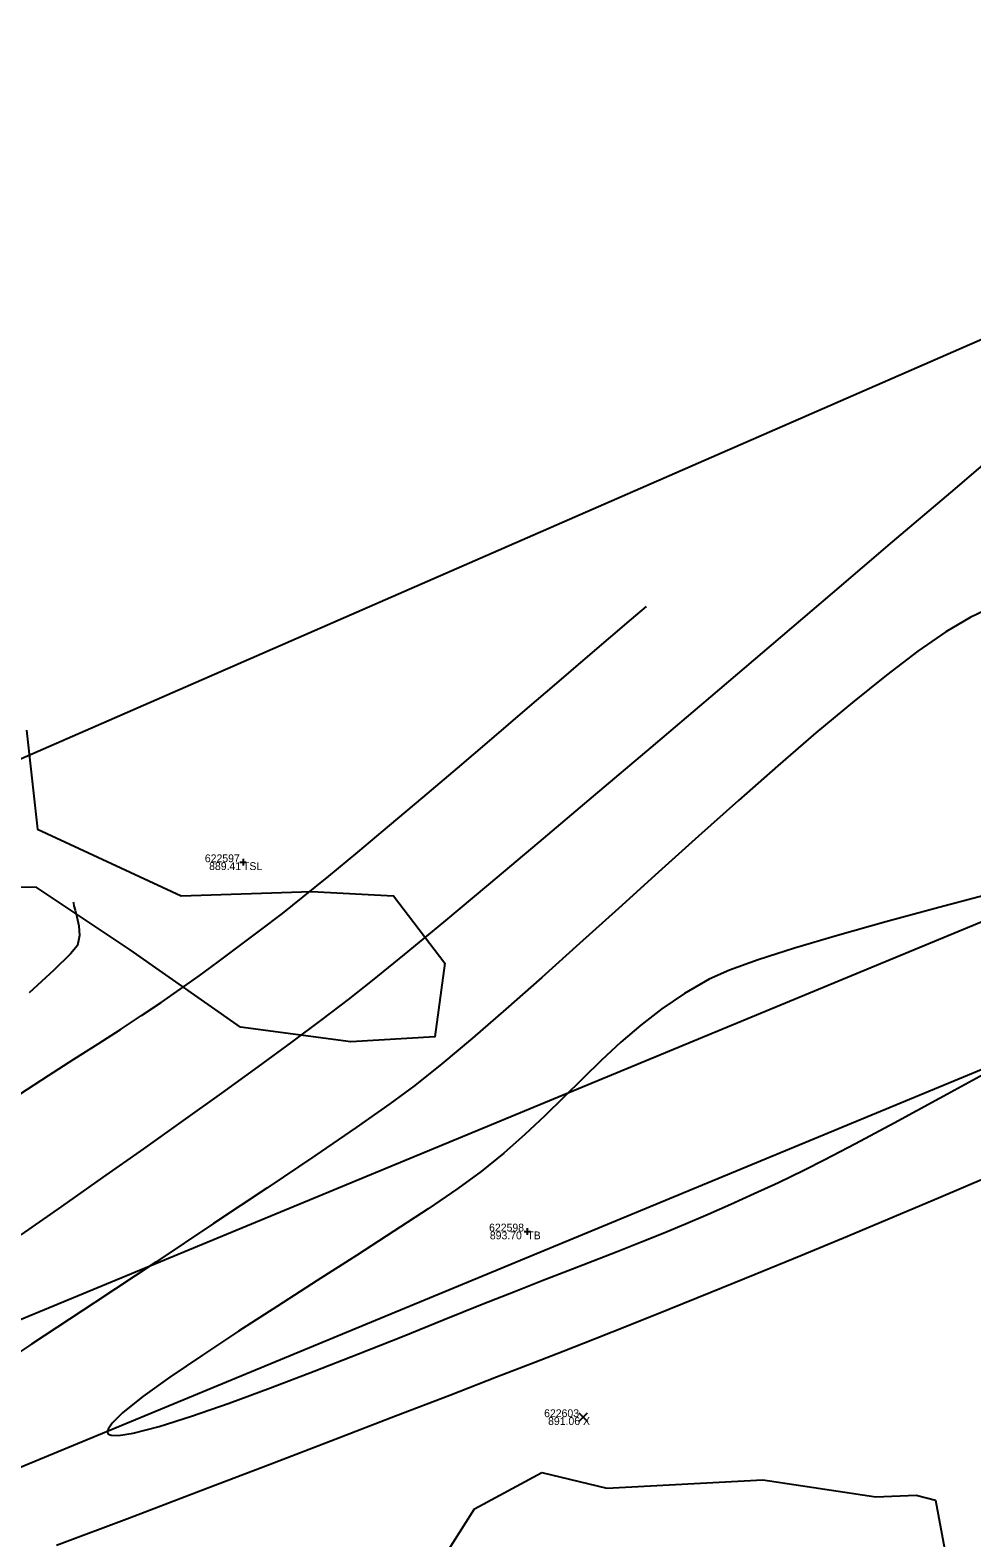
# Model space of a CAD drawing. Extents: x 1957117 to 1971063, y 701601 to 715861.
# Drawn here: x 1966516.4 to 1966558.5, y 709528.3 to 709595.7 of the extents above; entities that cross this region are included whole.
import ezdxf

# ---------------------------------------------------------------- set-up
doc = ezdxf.new("R2010")
doc.units = 0
for name, color, linetype in [('AP_X_Lights', 7, 'Continuous'), ('DT_X_Contour_Major', 7, 'Continuous'), ('DT_X_Contour_Minor', 7, 'Continuous'), ('DT_X_TIN_Hull', 7, 'Continuous'), ('PV_P_Drive', 7, 'Continuous'), ('PV_P_Shoulder', 7, 'Continuous'), ('RS_Raster1', 7, 'Continuous'), ('RW_X_Esmt_RR', 7, 'Continuous'), ('SC_Scratch1', 7, 'Continuous'), ('SC_Shading5', 7, 'Continuous'), ('VG_X_Tree_Line_Rt', 7, 'Continuous')]:
    doc.layers.add(name, color=color, linetype=linetype)

msp = doc.modelspace()

# ---------------------------------------------------------------- linework, layer by layer
at = {"layer": 'AP_X_Lights'}
for p, q in [((1966540.944, 709533.468), (1966541.332, 709533.858)), ((1966540.944, 709533.858), (1966541.332, 709533.468))]:
    msp.add_line(p, q, dxfattribs=at)
at = {"layer": 'DT_X_Contour_Major'}
for points in [[(1966515.947, 709548.113), (1966517.243, 709548.945), (1966518.376, 709549.669), (1966519.463, 709550.363), (1966520.461, 709551.009), (1966521.39, 709551.623), (1966522.27, 709552.218), (1966523.123, 709552.809), (1966523.969, 709553.41), (1966524.828, 709554.035), (1966525.722, 709554.699), (1966526.67, 709555.416), (1966527.694, 709556.199), (1966528.63, 709556.937), (1966529.767, 709557.861), (1966531.065, 709558.935), (1966532.483, 709560.122), (1966533.981, 709561.387), (1966535.518, 709562.692), (1966537.054, 709564.003), (1966538.549, 709565.281), (1966539.961, 709566.492), (1966541.25, 709567.599), (1966542.377, 709568.565), (1966543.299, 709569.355), (1966543.978, 709569.931)], [(1966515.947, 709548.113), (1966517.243, 709548.945), (1966518.376, 709549.669), (1966519.463, 709550.363), (1966520.461, 709551.009), (1966521.39, 709551.623), (1966522.27, 709552.218), (1966523.123, 709552.809), (1966523.969, 709553.41), (1966524.828, 709554.035), (1966525.722, 709554.699), (1966526.67, 709555.416), (1966527.694, 709556.199), (1966528.63, 709556.937), (1966529.767, 709557.861), (1966531.065, 709558.935), (1966532.483, 709560.122), (1966533.981, 709561.387), (1966535.518, 709562.692), (1966537.054, 709564.003), (1966538.549, 709565.281), (1966539.961, 709566.492), (1966541.25, 709567.599), (1966542.377, 709568.565), (1966543.299, 709569.355), (1966543.978, 709569.931)], [(1966518.343, 709556.7), (1966518.349, 709556.647), (1966518.372, 709556.531), (1966518.423, 709556.336), (1966518.506, 709556.043), (1966518.595, 709555.637), (1966518.622, 709555.205), (1966518.535, 709554.764), (1966518.22, 709554.384), (1966517.47, 709553.656), (1966516.373, 709552.649)], [(1966518.343, 709556.7), (1966518.349, 709556.647), (1966518.372, 709556.531), (1966518.423, 709556.336), (1966518.506, 709556.043), (1966518.595, 709555.637), (1966518.622, 709555.205), (1966518.535, 709554.764), (1966518.22, 709554.384), (1966517.47, 709553.656), (1966516.373, 709552.649)]]:
    msp.add_lwpolyline(points, dxfattribs=at)
at = {"layer": 'DT_X_Contour_Minor'}
for points in [[(1966516.007, 709541.815), (1966517.835, 709543.088), (1966519.673, 709544.378), (1966521.495, 709545.665), (1966523.276, 709546.932), (1966524.989, 709548.162), (1966526.61, 709549.336), (1966528.112, 709550.438), (1966529.469, 709551.448), (1966530.657, 709552.35), (1966531.727, 709553.196), (1966533.159, 709554.362), (1966534.907, 709555.808), (1966536.928, 709557.496), (1966539.177, 709559.387), (1966541.61, 709561.442), (1966544.183, 709563.621), (1966546.85, 709565.887), (1966549.568, 709568.2), (1966552.292, 709570.521), (1966554.978, 709572.811), (1966557.581, 709575.031), (1966560.057, 709577.143)], [(1966516.007, 709541.815), (1966517.835, 709543.088), (1966519.673, 709544.378), (1966521.495, 709545.665), (1966523.276, 709546.932), (1966524.989, 709548.162), (1966526.61, 709549.336), (1966528.112, 709550.438), (1966529.469, 709551.448), (1966530.657, 709552.35), (1966531.727, 709553.196), (1966533.159, 709554.362), (1966534.907, 709555.808), (1966536.928, 709557.496), (1966539.177, 709559.387), (1966541.61, 709561.442), (1966544.183, 709563.621), (1966546.85, 709565.887), (1966549.568, 709568.2), (1966552.292, 709570.521), (1966554.978, 709572.811), (1966557.581, 709575.031), (1966560.057, 709577.143)], [(1966559.736, 709570.048), (1966558.443, 709569.434), (1966557.36, 709568.788), (1966556.106, 709567.921), (1966554.706, 709566.86), (1966553.182, 709565.634), (1966551.556, 709564.272), (1966549.853, 709562.802), (1966548.095, 709561.253), (1966546.306, 709559.654), (1966544.508, 709558.034), (1966542.724, 709556.421), (1966540.978, 709554.844), (1966539.293, 709553.331), (1966537.691, 709551.912), (1966536.196, 709550.614), (1966534.831, 709549.468), (1966533.619, 709548.501), (1966532.505, 709547.679), (1966530.998, 709546.62), (1966529.148, 709545.355), (1966527.004, 709543.911), (1966524.616, 709542.318), (1966522.033, 709540.603), (1966519.304, 709538.797), (1966516.479, 709536.927), (1966513.606, 709535.022)], [(1966559.736, 709570.048), (1966558.443, 709569.434), (1966557.36, 709568.788), (1966556.106, 709567.921), (1966554.706, 709566.86), (1966553.182, 709565.634), (1966551.556, 709564.272), (1966549.853, 709562.802), (1966548.095, 709561.253), (1966546.306, 709559.654), (1966544.508, 709558.034), (1966542.724, 709556.421), (1966540.978, 709554.844), (1966539.293, 709553.331), (1966537.691, 709551.912), (1966536.196, 709550.614), (1966534.831, 709549.468), (1966533.619, 709548.501), (1966532.505, 709547.679), (1966530.998, 709546.62), (1966529.148, 709545.355), (1966527.004, 709543.911), (1966524.616, 709542.318), (1966522.033, 709540.603), (1966519.304, 709538.797), (1966516.479, 709536.927), (1966513.606, 709535.022)], [(1966559.581, 709557.127), (1966557.05, 709556.46), (1966554.679, 709555.818), (1966552.513, 709555.209), (1966550.595, 709554.641), (1966548.971, 709554.12), (1966547.684, 709553.653), (1966546.778, 709553.249), (1966545.679, 709552.614), (1966544.666, 709551.927), (1966543.722, 709551.197), (1966542.829, 709550.43), (1966541.97, 709549.634), (1966541.129, 709548.816), (1966540.287, 709547.983), (1966539.429, 709547.143), (1966538.537, 709546.303), (1966537.594, 709545.47), (1966536.582, 709544.651), (1966535.534, 709543.887), (1966534.213, 709542.986), (1966532.682, 709541.978), (1966531.005, 709540.896), (1966529.246, 709539.769), (1966527.469, 709538.631), (1966525.738, 709537.512), (1966524.116, 709536.443), (1966522.668, 709535.455), (1966521.457, 709534.581), (1966520.547, 709533.851), (1966520.079, 709533.392), (1966519.901, 709533.132), (1966519.872, 709533.001), (1966519.886, 709532.95), (1966519.92, 709532.908), (1966520.045, 709532.855), (1966520.368, 709532.844), (1966521.029, 709532.948), (1966522.179, 709533.248), (1966523.629, 709533.707), (1966525.311, 709534.292), (1966527.161, 709534.974), (1966529.114, 709535.719), (1966531.103, 709536.497), (1966533.063, 709537.276), (1966534.929, 709538.024), (1966536.635, 709538.71), (1966538.116, 709539.303), (1966539.306, 709539.771), (1966540.481, 709540.225), (1966541.598, 709540.659), (1966542.668, 709541.078), (1966543.704, 709541.489), (1966544.718, 709541.9), (1966545.721, 709542.315), (1966546.727, 709542.744), (1966547.747, 709543.19), (1966548.794, 709543.663), (1966549.879, 709544.166), (1966551.015, 709544.709), (1966551.957, 709545.185), (1966553.32, 709545.902), (1966555.048, 709546.828), (1966557.083, 709547.931), (1966559.367, 709549.177)], [(1966559.581, 709557.127), (1966557.05, 709556.46), (1966554.679, 709555.818), (1966552.513, 709555.209), (1966550.595, 709554.641), (1966548.971, 709554.12), (1966547.684, 709553.653), (1966546.778, 709553.249), (1966545.679, 709552.614), (1966544.666, 709551.927), (1966543.722, 709551.197), (1966542.829, 709550.43), (1966541.97, 709549.634), (1966541.129, 709548.816), (1966540.287, 709547.983), (1966539.429, 709547.143), (1966538.537, 709546.303), (1966537.594, 709545.47), (1966536.582, 709544.651), (1966535.534, 709543.887), (1966534.213, 709542.986), (1966532.682, 709541.978), (1966531.005, 709540.896), (1966529.246, 709539.769), (1966527.469, 709538.631), (1966525.738, 709537.512), (1966524.116, 709536.443), (1966522.668, 709535.455), (1966521.457, 709534.581), (1966520.547, 709533.851), (1966520.079, 709533.392), (1966519.901, 709533.132), (1966519.872, 709533.001), (1966519.886, 709532.95), (1966519.92, 709532.908), (1966520.045, 709532.855), (1966520.368, 709532.844), (1966521.029, 709532.948), (1966522.179, 709533.248), (1966523.629, 709533.707), (1966525.311, 709534.292), (1966527.161, 709534.974), (1966529.114, 709535.719), (1966531.103, 709536.497), (1966533.063, 709537.276), (1966534.929, 709538.024), (1966536.635, 709538.71), (1966538.116, 709539.303), (1966539.306, 709539.771), (1966540.481, 709540.225), (1966541.598, 709540.659), (1966542.668, 709541.078), (1966543.704, 709541.489), (1966544.718, 709541.9), (1966545.721, 709542.315), (1966546.727, 709542.744), (1966547.747, 709543.19), (1966548.794, 709543.663), (1966549.879, 709544.166), (1966551.015, 709544.709), (1966551.957, 709545.185), (1966553.32, 709545.902), (1966555.048, 709546.828), (1966557.083, 709547.931), (1966559.367, 709549.177)], [(1966517.591, 709527.94), (1966520.854, 709529.166), (1966524.055, 709530.379), (1966527.142, 709531.557), (1966530.06, 709532.676), (1966532.756, 709533.716), (1966535.177, 709534.652), (1966537.269, 709535.463), (1966538.978, 709536.126), (1966540.251, 709536.619), (1966541.651, 709537.165), (1966543.238, 709537.794), (1966544.983, 709538.494), (1966546.856, 709539.253), (1966548.83, 709540.059), (1966550.873, 709540.901), (1966552.958, 709541.766), (1966555.054, 709542.643), (1966557.134, 709543.519), (1966559.167, 709544.382)], [(1966517.591, 709527.94), (1966520.854, 709529.166), (1966524.055, 709530.379), (1966527.142, 709531.557), (1966530.06, 709532.676), (1966532.756, 709533.716), (1966535.177, 709534.652), (1966537.269, 709535.463), (1966538.978, 709536.126), (1966540.251, 709536.619), (1966541.651, 709537.165), (1966543.238, 709537.794), (1966544.983, 709538.494), (1966546.856, 709539.253), (1966548.83, 709540.059), (1966550.873, 709540.901), (1966552.958, 709541.766), (1966555.054, 709542.643), (1966557.134, 709543.519), (1966559.167, 709544.382)]]:
    msp.add_lwpolyline(points, dxfattribs=at)
at = {"layer": 'DT_X_TIN_Hull'}
msp.add_lwpolyline([(1966705.312, 709644.884), (1966663.171, 709626.843), (1966621.589, 709608.696), (1966571.286, 709587.253), (1966481.433, 709548.015), (1966434.029, 709529.188), (1966335.694, 709490.202), (1966288.852, 709472.642), (1966243.191, 709453.495), (1966205.697, 709435.643), (1966157.25, 709420.758), (1966064.54, 709376.119), (1966029.466, 709344.118), (1965978.457, 709319.011), (1965934.076, 709300.942), (1965832.751, 709273.707), (1965694.094, 709227.885), (1965654.853, 709209.386), (1965525.495, 709135.113)], dxfattribs=at)
at = {"layer": 'PV_P_Drive'}
for p, q in [((1966525.788, 709558.486), (1966526.08, 709558.486)), ((1966525.934, 709558.632), (1966525.934, 709558.34)), ((1966525.934, 709558.486), (1966525.934, 709558.486)), ((1966538.501, 709541.968), (1966538.793, 709541.968)), ((1966538.647, 709542.114), (1966538.647, 709541.822)), ((1966538.647, 709541.968), (1966538.647, 709541.968))]:
    msp.add_line(p, q, dxfattribs=at)
at = {"layer": 'RW_X_Esmt_RR'}
msp.add_line((1965836.799, 709250.281), (1966820.447, 709657.46), dxfattribs=at)
msp.add_lwpolyline([(1965830.854, 709254.426), (1966814.503, 709661.605)], dxfattribs=at)
at = {"layer": 'SC_Shading5'}
for points in [[(1963589.678, 706586.994), (1963626.625, 706689.548), (1963651.76, 706746.832), (1963668.09, 706778.596), (1963682.768, 706805.402), (1963734.424, 706911.594), (1963826.849, 707116.717), (1963877.258, 707215.645), (1963964.981, 707354.472), (1964070.526, 707509.355), (1964132.574, 707601.994), (1964163.9, 707642.169), (1964191.2, 707685.167), (1964278.98, 707807.131), (1964326.11, 707874.364), (1964396.427, 707968.962), (1964508.519, 708133.679), (1964655.588, 708336.552), (1964745.319, 708429.172), (1964840.327, 708522.317), (1964988.178, 708660.245), (1965089.796, 708739.041), (1965251.743, 708835.216), (1965415.807, 708922.048), (1965866.2, 709149.38), (1966173.543, 709294.131), (1966283.627, 709338.196), (1966534.003, 709419.214), (1966689.084, 709471.266), (1967008.468, 709641.817), (1967166.677, 709750.124), (1967422.113, 709931.083), (1967818.707, 710198.831), (1968187.021, 710459.852), (1968360.589, 710592.493), (1968496.543, 710707.847), (1968606.427, 710809.378), (1968733.391, 710937.091), (1968807.28, 711025.4), (1968843.008, 711077.094), (1968863.233, 711106.099), (1968909.747, 711171.311), (1968974.133, 711279.559), (1969130.932, 711546.915), (1969247.433, 711744.686), (1969402.714, 712016.424), (1969505.287, 712191.789), (1969666.311, 712460.805), (1969771.586, 712639.896), (1969880.058, 712820.917), (1969964.994, 712955.706), (1969990.005, 713000.084), (1970030.065, 713068.479)], [(1963609.915, 706579.703), (1963646.615, 706681.572), (1963671.193, 706737.585), (1963687.092, 706768.511), (1963701.884, 706795.526), (1963753.906, 706902.469), (1963846.249, 707107.41), (1963895.973, 707204.994), (1963982.966, 707342.667), (1964088.35, 707497.312), (1964150.015, 707589.379), (1964181.502, 707629.761), (1964209.024, 707673.109), (1964296.517, 707794.674), (1964343.552, 707861.772), (1964413.958, 707956.489), (1964526.123, 708121.313), (1964672.104, 708322.686), (1964760.576, 708414.006), (1964855.195, 708506.77), (1965002.134, 708643.847), (1965101.925, 708721.226), (1965262.272, 708816.451), (1965425.685, 708902.939), (1965875.63, 709130.044), (1966182.13, 709274.398), (1966290.944, 709317.954), (1966540.737, 709398.785), (1966697.632, 709451.445), (1967019.644, 709623.399), (1967178.971, 709732.471), (1967434.35, 709913.39), (1967830.945, 710181.14), (1968199.774, 710442.525), (1968374.086, 710575.735), (1968510.806, 710691.739), (1968621.36, 710793.889), (1968749.296, 710922.58), (1968824.413, 711012.355), (1968860.678, 711064.827), (1968880.812, 711093.701), (1968927.778, 711159.547), (1968992.655, 711268.62), (1969149.476, 711536.015), (1969266.039, 711733.891), (1969421.336, 712005.657), (1969523.8, 712180.835), (1969684.812, 712449.831), (1969790.084, 712628.917), (1969898.385, 712809.653), (1969983.474, 712944.685), (1970008.657, 712989.367), (1970048.626, 713057.607)]]:
    msp.add_spline(points, degree=3, dxfattribs=at)
at = {"layer": 'VG_X_Tree_Line_Rt'}
for points in [[(1966516.258, 709564.387), (1966516.737, 709559.967), (1966523.17, 709556.989), (1966528.998, 709557.169), (1966532.67, 709556.986), (1966534.966, 709553.969), (1966534.506, 709550.68), (1966530.751, 709550.455), (1966525.817, 709551.107), (1966520.881, 709554.563), (1966516.68, 709557.369), (1966510.405, 709557.286), (1966506.184, 709557.892), (1966503.447, 709561.497)], [(1966539.302, 709531.18), (1966542.202, 709530.493), (1966549.18, 709530.859), (1966554.23, 709530.106), (1966556.029, 709530.169), (1966556.9, 709529.948), (1966557.871, 709524.745), (1966556.244, 709522.841), (1966547.437, 709520.149), (1966547.149, 709517.933), (1966547.341, 709514.887), (1966544.877, 709509.998), (1966541.342, 709506.094), (1966537.995, 709504.893), (1966535.671, 709505.704), (1966532.063, 709512.563), (1966531.27, 709516.882), (1966532.519, 709521.965), (1966533.419, 709525.045), (1966536.291, 709529.558), (1966539.302, 709531.18)]]:
    msp.add_lwpolyline(points, dxfattribs=at)

# ---------------------------------------------------------------- texts
at = {"layer": 'PV_P_Shoulder'}
for s, p in [('889.41', (1966524.418, 709558.136)), ('893.70', (1966536.972, 709541.618)), ('891.06', (1966539.576, 709533.313))]:
    msp.add_text(s, height=0.35, dxfattribs=at).set_placement(p)
at = {"layer": 'RS_Raster1'}
for s, p in [('622597', (1966524.228, 709558.486)), ('622598', (1966536.938, 709541.968)), ('622603', (1966539.399, 709533.663))]:
    msp.add_text(s, height=0.35, dxfattribs=at).set_placement(p)
at = {"layer": 'SC_Scratch1'}
for s, p in [('TSL', (1966525.934, 709558.136)), ('TB', (1966538.647, 709541.618)), ('X', (1966541.138, 709533.313))]:
    msp.add_text(s, height=0.35, dxfattribs=at).set_placement(p)

doc.saveas('drawing.dxf')
